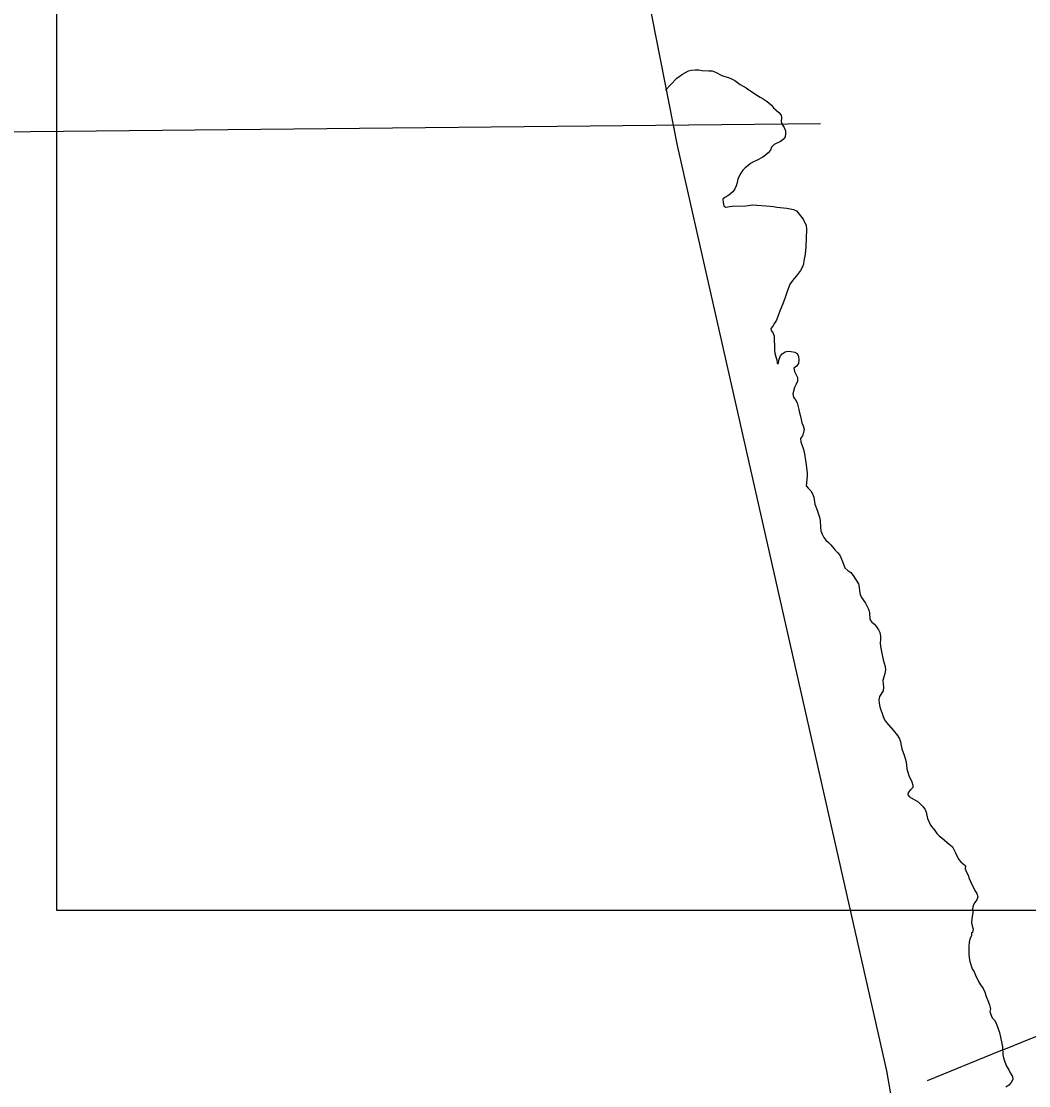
# Model space of a CAD drawing. Extents: x 2290055 to 2389491, y 66597 to 237875.
# Drawn here: x 2312965 to 2317571, y 148924 to 153790 of the extents above; entities that cross this region are included whole.
import ezdxf

# ---------------------------------------------------------------- set-up
doc = ezdxf.new("R2010")
doc.units = 0
for name, color, linetype in [('Exist Boundary Political CountyLine', 7, 'Continuous'), ('Exist Boundary Political Urban Extension UEB', 7, 'Continuous'), ('Exist Hydrographic Island Shore', 7, 'Continuous'), ('Map Preparation Inset Cut Line', 7, 'Continuous'), ('Map Preparation Longitude Latitude Lines', 7, 'Continuous')]:
    doc.layers.add(name, color=color, linetype=linetype)

msp = doc.modelspace()

# ---------------------------------------------------------------- linework, layer by layer
at = {"layer": 'Exist Boundary Political CountyLine'}
msp.add_lwpolyline([(2315408.1, 164067), (2315607.7, 162054.2), (2315317.3, 158562.2), (2315224, 157700.8), (2315268.2, 156449.7), (2315501.7, 155343.5), (2315695.7, 154585.5), (2315964, 153221.3), (2316920.4, 148991.6), (2317162.1, 147612.8), (2317498.2, 146375.1), (2318329.6, 144823.8), (2319094.5, 143220.3), (2320166.2, 141551.5), (2320522.6, 140942.1), (2321397.1, 138973.7), (2322086, 137167.5), (2322248.1, 134963.6), (2322408.9, 131927.6), (2322579.8, 128889.8), (2322748.5, 125845.7), (2322867, 124333.8)], dxfattribs=at)
at = {"layer": 'Exist Boundary Political Urban Extension UEB'}
for p, q in [((2317769.1, 149215.4), (2317545.9, 149124.6)), ((2317545.9, 149124.6), (2317472, 149094.5)), ((2317435, 149079.5), (2317107.4, 148946.2)), ((2317472, 149094.5), (2317435, 149079.5))]:
    msp.add_line(p, q, dxfattribs=at)
at = {"layer": 'Exist Hydrographic Island Shore'}
for points in [[(2315910, 153475.3), (2315962.5, 153529.9), (2315988.5, 153548), (2316015.2, 153563.7), (2316030, 153567), (2316046.5, 153567.4), (2316062.5, 153567.1), (2316078.7, 153564.4), (2316109.2, 153564), (2316124.5, 153562.7), (2316139.2, 153557.2), (2316167.5, 153542.1), (2316182.5, 153536.7), (2316198, 153532.6), (2316212.5, 153527.2), (2316227.2, 153519.3), (2316252.5, 153501.4), (2316280, 153485.8), (2316291.7, 153476.1), (2316330.5, 153450.6), (2316343.5, 153442.2), (2316357.7, 153434.9), (2316370.7, 153426.4), (2316383.5, 153416.5), (2316395, 153405.8), (2316404.2, 153393.8), (2316429.5, 153373.4), (2316439.5, 153360.6), (2316441.2, 153347.7), (2316439.7, 153332.4), (2316444.7, 153318), (2316453.2, 153304.6), (2316459.2, 153289.7), (2316459.5, 153274.7), (2316457.7, 153262.3), (2316449, 153249.9), (2316435.7, 153240.2), (2316407, 153226.4), (2316396, 153214.2), (2316390.5, 153200.1), (2316380.7, 153187.8)], [(2316380.7, 153187.8), (2316368.5, 153177), (2316356, 153168.9), (2316326.7, 153153.8), (2316312.5, 153147.9), (2316298.5, 153140.4), (2316287.5, 153129.6), (2316275.5, 153120.6), (2316263.7, 153109.2), (2316255, 153096.1), (2316247.2, 153082.4), (2316242, 153068.2), (2316239, 153052.8), (2316234, 153037.5), (2316228.2, 153023.7), (2316219.5, 153011.2), (2316208, 153000.3), (2316195, 152991.6), (2316181.5, 152984.3), (2316173.2, 152976.7), (2316174, 152961.6), (2316178, 152946.1), (2316184.7, 152939.3), (2316215.2, 152945.1), (2316278.2, 152946), (2316308.7, 152950.4), (2316388.7, 152944.1), (2316404.2, 152942.4), (2316419.5, 152939.5), (2316450.2, 152936.3), (2316466, 152936), (2316495.7, 152929.6), (2316510.2, 152922.7), (2316540.5, 152885.6), (2316553.5, 152856), (2316556, 152839.5), (2316552, 152758.3), (2316549, 152725.5), (2316543.5, 152694.2), (2316541.7, 152678.7), (2316535.2, 152663.6), (2316528, 152650.3), (2316509.5, 152625.8), (2316499.2, 152614.2), (2316479.7, 152588), (2316474.7, 152573.6), (2316468.2, 152558.7), (2316458.2, 152526.5), (2316447.7, 152497.8), (2316434.5, 152468.7), (2316418, 152424.1), (2316409, 152410.4), (2316401.2, 152396.7), (2316392, 152385.1), (2316394.2, 152376.7), (2316402.7, 152364.1), (2316407.5, 152349.7), (2316409.5, 152287.8), (2316411, 152272), (2316414.5, 152256.5), (2316419, 152242.2), (2316421.2, 152227.3), (2316425, 152222.5), (2316428, 152229.2), (2316430, 152245.2), (2316436.2, 152259.8), (2316444.5, 152270), (2316457, 152279.3), (2316469.5, 152281.8), (2316485.5, 152280.5), (2316501.2, 152277.4), (2316512.5, 152271.5), (2316518.5, 152257.2), (2316520, 152241.6), (2316519, 152226), (2316510, 152213.6), (2316498, 152203.7), (2316500.5, 152188.9), (2316514.5, 152161), (2316513.5, 152144.4), (2316508.5, 152130.1), (2316500, 152116.2), (2316492.2, 152086.2), (2316495.7, 152071.4), (2316505.2, 152058.9), (2316512, 152045.5), (2316520.5, 152015.1), (2316523.7, 151999.1), (2316528.5, 151984.6), (2316533.2, 151953.7), (2316540, 151939.9), (2316544.2, 151925.4), (2316541.7, 151909.5), (2316537.7, 151894.1), (2316528, 151882.7), (2316529.5, 151867.1), (2316540, 151836.8), (2316544.5, 151821.1), (2316552.5, 151772.1)], [(2316552.5, 151772.1), (2316558.2, 151725.9), (2316558.7, 151710.8), (2316553.5, 151666.3), (2316563, 151654.8), (2316574.5, 151642.7), (2316583, 151630), (2316588.5, 151614.9), (2316593.2, 151583), (2316604.7, 151554.6), (2316614.5, 151523.1), (2316618.5, 151507.4), (2316619.5, 151476.8), (2316621.2, 151460.9), (2316627, 151445.2), (2316635, 151430.3), (2316644, 151417.3), (2316655.5, 151407.5), (2316666.5, 151396.6), (2316685.7, 151372.7), (2316697.5, 151361.2), (2316707.2, 151348.9), (2316720.5, 151320.1), (2316731.2, 151290.7), (2316743.7, 151279.4), (2316758, 151269.5), (2316768.2, 151256.9), (2316793.7, 151217.4), (2316796.5, 151201.7), (2316797, 151185.7), (2316800.5, 151169.7), (2316806.7, 151155.1), (2316825, 151130.3), (2316838.5, 151102.1), (2316843, 151086.6), (2316845, 151055.1), (2316854.7, 151043.2), (2316866.2, 151033.3), (2316875.7, 151021.1), (2316884, 151008.3), (2316890.7, 150995), (2316893.2, 150979.3), (2316894, 150963.6), (2316892.5, 150947.8), (2316893.5, 150932.1), (2316899.5, 150901.4), (2316903.5, 150885.5), (2316906, 150870.5), (2316915.5, 150839.7), (2316916, 150824.3), (2316913.7, 150808.4), (2316905, 150776.8), (2316907.5, 150745.7), (2316905.2, 150729.4), (2316889.2, 150702.7), (2316885.7, 150687.5)], [(2316885.7, 150687.5), (2316887.2, 150671.9), (2316890.5, 150655.8), (2316905.5, 150612.2), (2316912, 150596.8), (2316920.5, 150583.8), (2316951.5, 150549.5), (2316971.5, 150524.1), (2316980.5, 150509.6), (2316985.5, 150495), (2316988, 150479.5), (2316991.5, 150464.2), (2317002.5, 150434.7), (2317010.7, 150403.9), (2317014, 150372.4), (2317018, 150357), (2317023, 150342.5), (2317037.5, 150313.4), (2317042.2, 150298.4), (2317041.7, 150287.1), (2317030.5, 150276.5), (2317020.7, 150264.2), (2317018.7, 150253.5), (2317025.7, 150243.8), (2317066, 150220.7), (2317088.5, 150198.8), (2317097.1, 150187.7), (2317098.2, 150186.3), (2317103, 150174.7), (2317109, 150144.9), (2317121.7, 150115), (2317141.7, 150090.5), (2317151.2, 150077.3), (2317162.2, 150065.9), (2317174.7, 150056.6), (2317198.7, 150035.2), (2317222.5, 150015.7), (2317236.7, 149988.1), (2317249.7, 149959.2), (2317260.2, 149947.1), (2317272.2, 149938.1), (2317281.7, 149929.5), (2317280.5, 149914.4), (2317286.2, 149899.8), (2317294.5, 149886.8), (2317299, 149871.5), (2317304.7, 149856.5), (2317324.5, 149815.4), (2317333.5, 149802.4), (2317338.7, 149787.3), (2317334.7, 149772.9), (2317325, 149761.3), (2317317.2, 149747.7), (2317315, 149732.1), (2317315.5, 149715.8), (2317311.2, 149685.9), (2317310.2, 149669.8), (2317312.2, 149654.4), (2317316.7, 149640), (2317314.2, 149624.1), (2317309.5, 149623.3), (2317309.5, 149610.4), (2317302.7, 149594), (2317299, 149579.4), (2317297.5, 149562.2), (2317297, 149524.4), (2317298.5, 149508.1), (2317302.2, 149492), (2317313.5, 149458.3), (2317321.7, 149444.7), (2317327.5, 149429.6), (2317342.2, 149399.6), (2317351.5, 149384.1), (2317362.5, 149368.1), (2317371, 149350.8), (2317377, 149332.2), (2317385, 149313.3), (2317392, 149293.2), (2317396.2, 149275.1), (2317394.2, 149262.2), (2317397.7, 149249.7), (2317404, 149233.7), (2317416, 149221.4), (2317424.7, 149205), (2317437.7, 149167.5), (2317449, 149117.1), (2317451.5, 149101.1), (2317453, 149065.4), (2317457.2, 149045), (2317470, 149013.1), (2317479.7, 148996.9), (2317486.5, 148982.9), (2317497.2, 148965.3), (2317498, 148951.5), (2317491.5, 148937.7), (2317481, 148926.1), (2317467.2, 148917.4)]]:
    msp.add_lwpolyline(points, dxfattribs=at)
at = {"layer": 'Map Preparation Inset Cut Line'}
msp.add_lwpolyline([(2374088.6, 192135.8), (2313126.6, 192135.8), (2313126.6, 149726.2), (2353934.7, 149726.2), (2375181.1, 184193.5), (2380407.7, 192135.8)], close=True, dxfattribs=at)
at = {"layer": 'Map Preparation Longitude Latitude Lines'}
msp.add_line((2306790.5, 153223.8), (2316619.4, 153322.4), dxfattribs=at)

doc.saveas('drawing.dxf')
